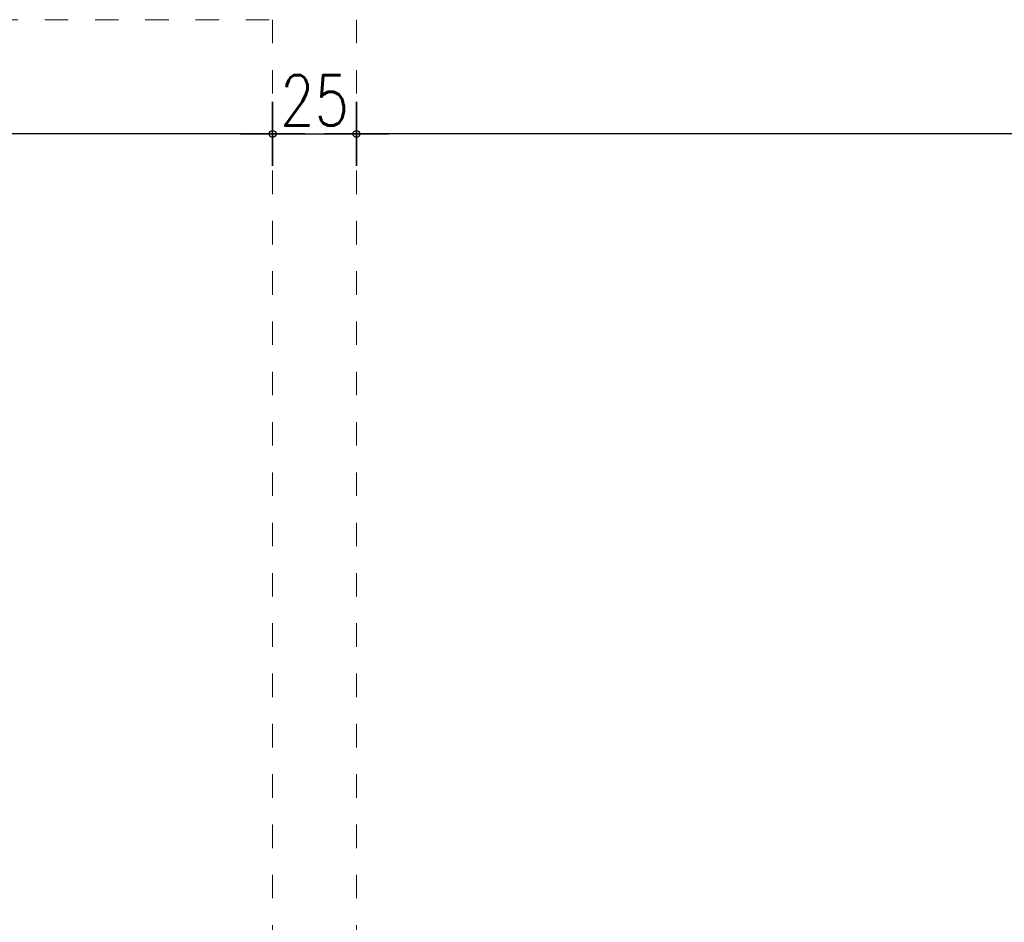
# Model space of a CAD drawing. Header units: millimetres. Extents: x 22865 to 60762, y -18816 to 15611.
# Tile 301 of 517: x 32901 to 33195, y 8281 to 8550. Entities that reach past the tile are written whole.
import ezdxf

# ---------------------------------------------------------------- set-up
doc = ezdxf.new("R2010")
doc.units = ezdxf.units.MM
doc.linetypes.add('DASHED', pattern=[15, 7, -8])
doc.layers.add('CIENKA', color=1, linetype='Continuous', lineweight=13)
doc.layers.add('WYMIARY', color=6, linetype='Continuous')
doc.styles.add('1-100', font='simplex.shx', dxfattribs={"width": 0.8, "height": 15})
doc.dimstyles.new('1-100', dxfattribs={"dimscale": 0.5, "dimtxt": 100, "dimasz": 1, "dimexe": 0.18, "dimexo": 0.0625, "dimgap": 5, "dimtad": 1, "dimdec": 1, "dimzin": 0, "dimdsep": 46, "dimtxsty": '1-100', "dimblk1": 'K', "dimblk2": 'K', "dimsah": 1, "dimcen": 0.09, "dimse1": 1, "dimse2": 1, "dimadec": 0, "dimazin": 0, "dimtfac": 1, "dimtdec": 1, "dimtofl": 0, "dimtmove": 0, "dimatfit": 3, "dimldrblk": 'K', "dimfxl": 0, "dimtolj": 1, "dimtzin": 0, "dimarcsym": 0})

# ---------------------------------------------------------------- blocks, each defined once
blk = doc.blocks.new('K')
for p, q in [((0, -19.11), (0, 19.11)), ((-19.11, 0), (19.11, 0))]:
    blk.add_line(p, q)
blk.add_circle((0, 0), 2.02)
blk = doc.blocks.new('*D1833')
at = {"layer": 'WYMIARY', "color": 0, "lineweight": -2}
blk.add_line((33574.4, 8516.35), (33002.4, 8516.35), dxfattribs=at)
at = {"layer": 'WYMIARY', "color": 0, "linetype": 'ByBlock', "lineweight": -2, "xscale": 0.5, "yscale": 0.5, "zscale": 0.5, "rotation": 180}
blk.add_blockref('K', (33001.9, 8516.35), dxfattribs=at)
at = {"layer": 'WYMIARY', "color": 0, "linetype": 'ByBlock', "lineweight": -2, "xscale": 0.5, "yscale": 0.5, "zscale": 0.5}
blk.add_blockref('K', (33574.9, 8516.35), dxfattribs=at)
at = {"layer": 'WYMIARY', "color": 0, "ltscale": 0.2, "insert": (33307.65, 8526.35), "char_height": 15, "attachment_point": 5, "style": '1-100'}
blk.add_mtext('\\A1;573.0', dxfattribs=at)
blk = doc.blocks.new('*D1834')
at = {"layer": 'WYMIARY', "color": 0, "lineweight": -2}
blk.add_line((32976.4, 8516.35), (32437.4, 8516.35), dxfattribs=at)
at = {"layer": 'WYMIARY', "color": 0, "linetype": 'ByBlock', "lineweight": -2, "xscale": 0.5, "yscale": 0.5, "zscale": 0.5, "rotation": 180}
blk.add_blockref('K', (32436.9, 8516.35), dxfattribs=at)
at = {"layer": 'WYMIARY', "color": 0, "linetype": 'ByBlock', "lineweight": -2, "xscale": 0.5, "yscale": 0.5, "zscale": 0.5}
blk.add_blockref('K', (32976.9, 8516.35), dxfattribs=at)
at = {"layer": 'WYMIARY', "color": 0, "ltscale": 0.2, "insert": (32706.9, 8526.35), "char_height": 15, "attachment_point": 5, "style": '1-100'}
blk.add_mtext('\\A1;540', dxfattribs=at)
blk = doc.blocks.new('*D1835')
at = {"layer": 'WYMIARY', "color": 0, "lineweight": -2}
blk.add_line((32977.4, 8516.35), (33001.4, 8516.35), dxfattribs=at)
at = {"layer": 'WYMIARY', "color": 0, "linetype": 'ByBlock', "lineweight": -2, "xscale": 0.5, "yscale": 0.5, "zscale": 0.5, "rotation": 180}
blk.add_blockref('K', (32976.9, 8516.35), dxfattribs=at)
at = {"layer": 'WYMIARY', "color": 0, "linetype": 'ByBlock', "lineweight": -2, "xscale": 0.5, "yscale": 0.5, "zscale": 0.5}
blk.add_blockref('K', (33001.9, 8516.35), dxfattribs=at)
at = {"layer": 'WYMIARY', "color": 0, "ltscale": 0.2, "insert": (32989.4, 8526.35), "char_height": 15, "attachment_point": 5, "style": '1-100'}
blk.add_mtext('\\A1;25', dxfattribs=at)

msp = doc.modelspace()

# ---------------------------------------------------------------- linework, layer by layer
at = {"layer": 'CIENKA', "color": 1, "linetype": 'DASHED'}
for p, q in [((32128.9, 8550.4), (32976.9, 8550.4)), ((32976.9, 8550.4), (32976.9, 8100.4)), ((33001.9, 8550.4), (33001.9, 8100.4))]:
    msp.add_line(p, q, dxfattribs=at)

# ---------------------------------------------------------------- dimensions: what is measured, and where the dimension line sits
at = {"layer": 'WYMIARY'}
for base, p1, p2, picture, middle in [((32436.9, 8516.35), (32976.9, 8663.89), (32436.9, 8528.75), '*D1834', (32706.9, 8526.35)), ((33001.9, 8516.35), (32976.9, 8525.91), (33001.9, 8525.91), '*D1835', (32989.4, 8526.35))]:
    dim = msp.add_linear_dim(base=base, p1=p1, p2=p2, angle=180, dimstyle='1-100', override={"dimdec": 0, "dimtxsty": '1-100', "dimldrblk": 'K'}, dxfattribs=at)
    dim.commit()
    dim.dimension.update_dxf_attribs({"geometry": picture, "text_midpoint": middle})
dim = msp.add_linear_dim(base=(33001.9, 8516.35), p1=(33574.9, 8480.97), p2=(33001.9, 8480.97), angle=180, dimstyle='1-100', override={"dimtxsty": '1-100', "dimldrblk": 'K'}, dxfattribs=at)
dim.commit()
dim.dimension.update_dxf_attribs({"geometry": '*D1833', "text_midpoint": (33307.65, 8516.35), "dimtype": 160})

doc.saveas('drawing.dxf')
